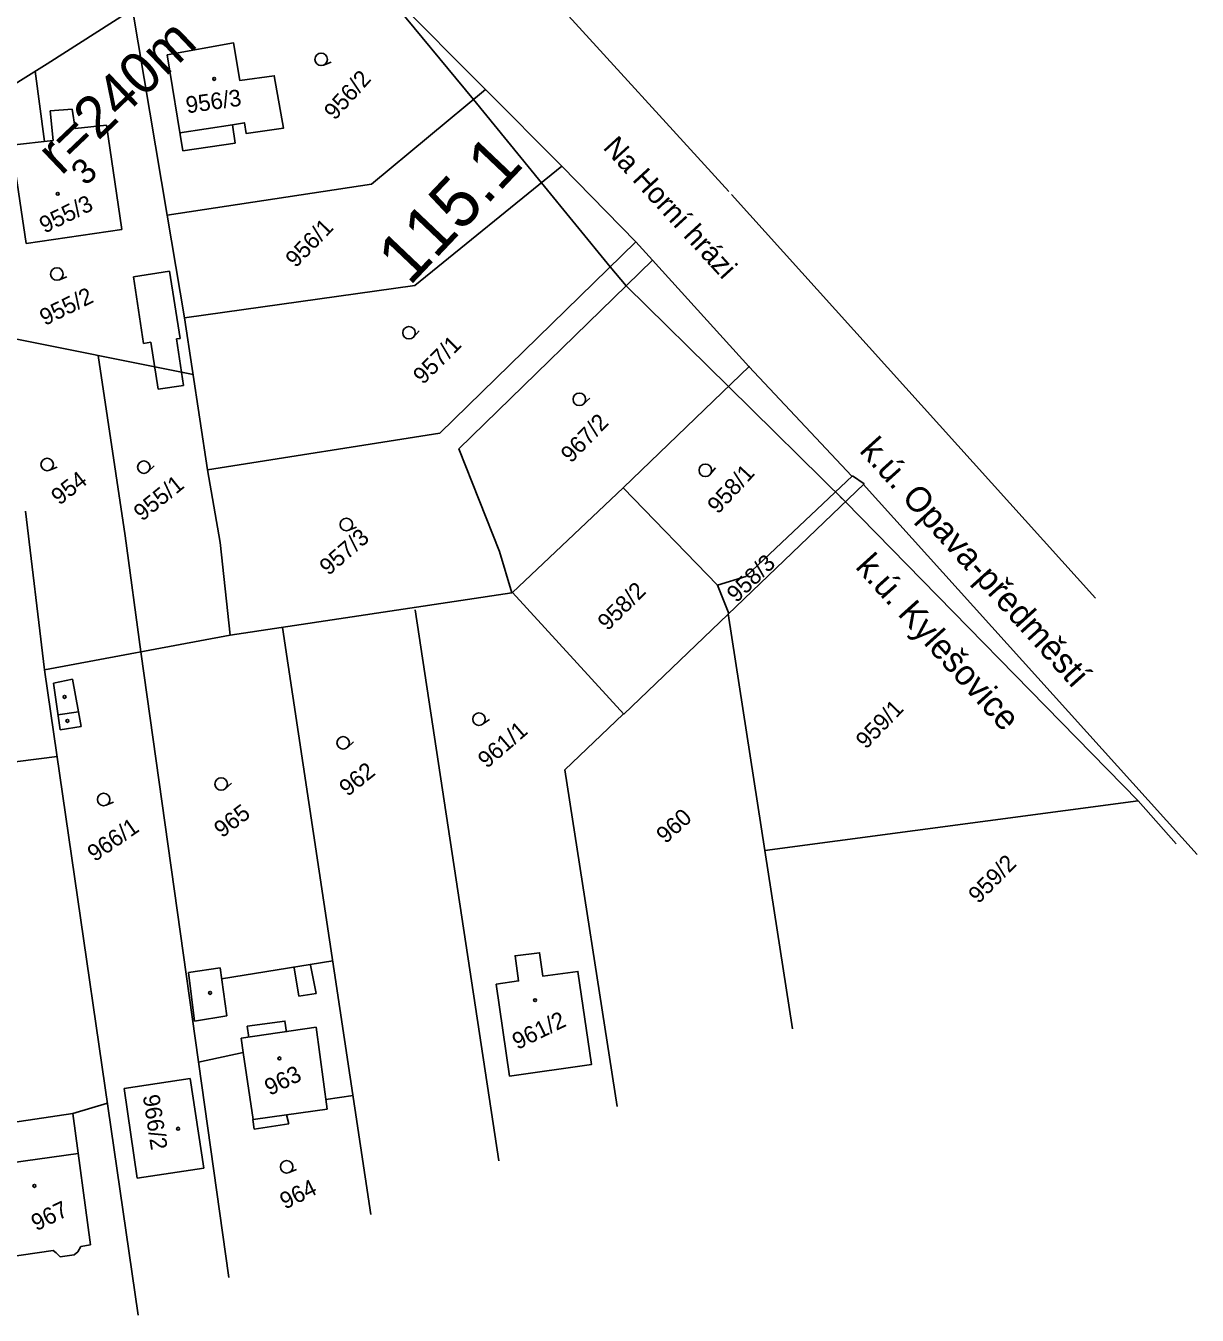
# Model space of a CAD drawing. Extents: x -496688 to -495455, y -1089309 to -1088026.
# Drawn here: x -495872.4 to -495731.6, y -1089277.8 to -1089122.9 of the extents above; entities that cross this region are included whole.
import ezdxf

# ---------------------------------------------------------------- set-up
doc = ezdxf.new("R2010")
doc.units = 0
for name, color, linetype in [('Vrstva 1', 7, 'Continuous'), ('Vrstva 23', 7, 'Continuous'), ('Vrstva 51', 7, 'Continuous'), ('Vrstva 52', 7, 'Continuous'), ('Vrstva 55', 7, 'Continuous'), ('Vrstva 56', 7, 'Continuous'), ('Vrstva 57', 7, 'Continuous'), ('Vrstva 58', 7, 'Continuous'), ('Vrstva 59', 7, 'Continuous'), ('Vrstva 7', 7, 'Continuous')]:
    doc.layers.add(name, color=color, linetype=linetype)

msp = doc.modelspace()

# ---------------------------------------------------------------- linework, layer by layer
at = {"layer": 'Vrstva 23'}
for p, q in [((-495870.097, -1089136.821), (-495871.242, -1089128.356)), ((-495875.038, -1089130.725), (-495872.327, -1089149.059)), ((-495866.768, -1089132.922), (-495869.447, -1089133.106)), ((-495869.447, -1089133.106), (-495869.066, -1089136.706)), ((-495866.433, -1089135.257), (-495866.768, -1089132.922)), ((-495862.648, -1089134.839), (-495866.433, -1089135.257)), ((-495860.827, -1089147.4), (-495862.648, -1089134.839)), ((-495872.327, -1089149.059), (-495860.827, -1089147.4)), ((-495866.731, -1089201.423), (-495869.044, -1089201.884)), ((-495869.044, -1089201.884), (-495868.226, -1089207.511)), ((-495866.027, -1089205.343), (-495868.494, -1089205.692)), ((-495868.226, -1089207.511), (-495865.715, -1089207.082)), ((-495849.004, -1089236.073), (-495852.811, -1089236.667)), ((-495852.811, -1089236.667), (-495852.098, -1089242.498)), ((-495848.214, -1089241.876), (-495849.004, -1089236.073)), ((-495840.106, -1089236.106), (-495839.567, -1089239.495)), ((-495837.489, -1089239.179), (-495838.14, -1089235.783)), ((-495846.226, -1089246.279), (-495846.498, -1089244.554)), ((-495845.029, -1089254.323), (-495846.226, -1089246.279)), ((-495866.718, -1089253.612), (-495864.57, -1089269.388)), ((-495836.173, -1089253.064), (-495841.03, -1089253.754)), ((-495840.758, -1089254.843), (-495841.03, -1089253.754)), ((-495845.079, -1089254.33), (-495844.933, -1089255.477)), ((-495844.933, -1089255.477), (-495840.758, -1089254.843)), ((-495865.758, -1089269.564), (-495866.116, -1089270.212)), ((-495864.57, -1089269.388), (-495865.758, -1089269.564)), ((-495868.692, -1089270.354), (-495869.083, -1089270.074)), ((-495868.208, -1089270.83), (-495868.692, -1089270.354)), ((-495866.546, -1089270.555), (-495868.208, -1089270.83)), ((-495866.116, -1089270.212), (-495866.546, -1089270.555))]:
    msp.add_line(p, q, dxfattribs=at)
for points in [[(-495855.373, -1089126.407), (-495853.478, -1089137.931), (-495847.213, -1089137), (-495847.512, -1089134.822), (-495846.088, -1089134.561), (-495845.872, -1089135.858), (-495841.403, -1089135.225), (-495842.512, -1089128.902), (-495846.632, -1089129.494), (-495847.39, -1089124.966)], [(-495815.872, -1089238.046), (-495814.249, -1089249.1), (-495804.412, -1089247.723), (-495806.029, -1089236.528), (-495810.231, -1089237.097), (-495810.636, -1089234.274), (-495813.59, -1089234.647), (-495813.164, -1089237.67)], [(-495852.623, -1089249.399), (-495860.535, -1089250.595), (-495858.967, -1089261.361), (-495850.979, -1089260.161)]]:
    msp.add_lwpolyline(points, close=True, dxfattribs=at)
msp.add_lwpolyline([(-495845.552, -1089244.476), (-495845.755, -1089243.106), (-495841.223, -1089242.481), (-495841.024, -1089243.802)], dxfattribs=at)
at = {"layer": 'Vrstva 52'}
for p, q in [((-495847.512, -1089134.822), (-495853.835, -1089135.759)), ((-495869.066, -1089136.706), (-495874.071, -1089137.262)), ((-495866.027, -1089205.343), (-495866.731, -1089201.423)), ((-495865.715, -1089207.082), (-495866.027, -1089205.343)), ((-495839.567, -1089239.495), (-495837.489, -1089239.179)), ((-495852.098, -1089242.498), (-495848.214, -1089241.876)), ((-495846.498, -1089244.554), (-495837.495, -1089243.214)), ((-495837.495, -1089243.214), (-495836.173, -1089253.064)), ((-495841.03, -1089253.755), (-495845.029, -1089254.323)), ((-495876.393, -1089259.852), (-495866.067, -1089258.392)), ((-495869.083, -1089270.074), (-495874.837, -1089270.913))]:
    msp.add_line(p, q, dxfattribs=at)
at = {"layer": 'Vrstva 55'}
for p, q in [((-495787.92, -1089142.82), (-495828.63, -1089098.13)), ((-495839.13, -1089108.44), (-495817.12, -1089130.56)), ((-495817.12, -1089130.56), (-495807.95, -1089139.77)), ((-495807.95, -1089139.77), (-495799.08, -1089148.86)), ((-495743.844, -1089191.66), (-495787.584, -1089143.19)), ((-495799.08, -1089148.86), (-495797.07, -1089151.08)), ((-495797.07, -1089151.08), (-495785.51, -1089163.84)), ((-495859.428, -1089153.065), (-495858.231, -1089161.068)), ((-495853.828, -1089160.476), (-495855.075, -1089152.403)), ((-495852.255, -1089164.807), (-495875.677, -1089160.121)), ((-495858.231, -1089161.068), (-495857.335, -1089160.915)), ((-495857.335, -1089160.915), (-495856.451, -1089166.584)), ((-495854.268, -1089160.529), (-495853.828, -1089160.476)), ((-495853.41, -1089166.13), (-495854.268, -1089160.529)), ((-495863.657, -1089162.525), (-495860.409, -1089184.183)), ((-495785.422, -1089163.809), (-495800.612, -1089178.44)), ((-495785.51, -1089163.84), (-495773.15, -1089177.01)), ((-495850.539, -1089176.254), (-495849.013, -1089184.972)), ((-495771.755, -1089177.991), (-495731.647, -1089222.459)), ((-495815.53, -1089259.261), (-495825.578, -1089193.09)), ((-495787.995, -1089193.555), (-495783.572, -1089222.001)), ((-495841.502, -1089195.184), (-495830.917, -1089265.717)), ((-495870.106, -1089200.304), (-495858.859, -1089277.829)), ((-495868.6, -1089210.69), (-495891.112, -1089213.558)), ((-495783.572, -1089222.001), (-495738.753, -1089216.039)), ((-495738.753, -1089216.039), (-495734.178, -1089221.214)), ((-495780.278, -1089243.414), (-495783.572, -1089222.001)), ((-495848.839, -1089237.429), (-495835.492, -1089235.236)), ((-495851.597, -1089247.429), (-495846.226, -1089246.279)), ((-495866.718, -1089253.612), (-495862.554, -1089252.362)), ((-495833.045, -1089251.422), (-495836.327, -1089251.916)), ((-495877.259, -1089255.148), (-495866.718, -1089253.612))]:
    msp.add_line(p, q, dxfattribs=at)
for points in [[(-495880.192, -1089133.982), (-495869.793, -1089127.495), (-495859.943, -1089121.2), (-495839.101, -1089108.469)], [(-495859.539, -1089120.906), (-495855.366, -1089145.657), (-495830.842, -1089141.922), (-495817.12, -1089130.56)], [(-495855.366, -1089145.657), (-495853.277, -1089157.993), (-495825.64, -1089154.118), (-495807.95, -1089139.77)], [(-495799.08, -1089148.86), (-495822.634, -1089171.855), (-495850.539, -1089176.254), (-495853.277, -1089157.993)], [(-495797.07, -1089151.08), (-495820.332, -1089173.725), (-495815.472, -1089186.089)], [(-495800.612, -1089178.44), (-495813.898, -1089191.014), (-495800.506, -1089205.598), (-495771.668, -1089177.96), (-495773.062, -1089176.978)], [(-495789.284, -1089190.098), (-495785.881, -1089189.078), (-495773.062, -1089176.979)], [(-495787.907, -1089193.524), (-495789.284, -1089190.098), (-495800.612, -1089178.44)], [(-495872.382, -1089181.216), (-495870.106, -1089200.304), (-495847.808, -1089196.133)], [(-495860.409, -1089184.183), (-495858.548, -1089198.142), (-495847.95, -1089273.283)], [(-495815.472, -1089186.089), (-495813.986, -1089191.046), (-495847.808, -1089196.133), (-495849.013, -1089184.972)], [(-495801.325, -1089252.733), (-495807.613, -1089212.317), (-495800.593, -1089205.63)]]:
    msp.add_lwpolyline(points, dxfattribs=at)
at = {"layer": 'Vrstva 56'}
for p, q in [((-495818.578, -1089131.767), (-495831.509, -1089116.099)), ((-495810.402, -1089141.759), (-495818.578, -1089131.767)), ((-495802.144, -1089151.851), (-495810.401, -1089141.758)), ((-495800.245, -1089154.171), (-495802.143, -1089151.851)), ((-495855.075, -1089152.403), (-495859.428, -1089153.065)), ((-495787.966, -1089166.259), (-495800.245, -1089154.171)), ((-495856.451, -1089166.584), (-495853.41, -1089166.13)), ((-495773.903, -1089180.102), (-495787.966, -1089166.259)), ((-495773.93, -1089180.076), (-495774.521, -1089179.494)), ((-495738.753, -1089216.039), (-495773.93, -1089180.076))]:
    msp.add_line(p, q, dxfattribs=at)
at = {"layer": 'Vrstva 58'}
for p, q in [((-495836.61, -1089127.641), (-495835.679, -1089127.277)), ((-495868.345, -1089153.432), (-495867.414, -1089153.068)), ((-495825.789, -1089160.305), (-495825.103, -1089159.578)), ((-495805.347, -1089168.331), (-495804.612, -1089167.653)), ((-495869.52, -1089176.315), (-495868.589, -1089175.951)), ((-495857.657, -1089176.479), (-495856.934, -1089175.789)), ((-495790.142, -1089176.792), (-495789.509, -1089176.018)), ((-495833.572, -1089183.523), (-495832.641, -1089183.159)), ((-495817.482, -1089206.822), (-495816.672, -1089206.236)), ((-495833.725, -1089209.61), (-495832.985, -1089208.938)), ((-495848.387, -1089214.569), (-495847.646, -1089213.898)), ((-495862.736, -1089216.565), (-495861.805, -1089216.201)), ((-495840.753, -1089260.698), (-495839.822, -1089260.334))]:
    msp.add_line(p, q, dxfattribs=at)
for centre in [(-495836.882, -1089126.942), (-495868.617, -1089152.733), (-495826.333, -1089159.789), (-495805.855, -1089167.779), (-495869.792, -1089175.615), (-495858.174, -1089175.935), (-495790.721, -1089176.317), (-495833.844, -1089182.824), (-495817.921, -1089206.214), (-495834.228, -1089209.054), (-495848.889, -1089214.013), (-495863.008, -1089215.866), (-495841.025, -1089259.999)]:
    msp.add_circle(centre, 0.75, dxfattribs=at)
at = {"layer": 'Vrstva 59'}
for centre in [(-495849.728, -1089129.295), (-495868.519, -1089143.103), (-495867.695, -1089203.541), (-495867.358, -1089206.427), (-495850.215, -1089239.108), (-495811.175, -1089239.977), (-495841.894, -1089246.977), (-495854.067, -1089255.424), (-495871.323, -1089262.299)]:
    msp.add_circle(centre, 0.175, dxfattribs=at)

# ---------------------------------------------------------------- texts
at = {"layer": 'Vrstva 1'}
for s, height, rotation, p in [('r=240m', 5, 43.61496, (-495868.102, -1089141.011)), ('3', 3, 42.52134, (-495865.192, -1089142.228))]:
    msp.add_text(s, height=height, rotation=rotation, dxfattribs=at).set_placement(p)
at = {"layer": 'Vrstva 51'}
msp.add_text('Na Horní hrázi', height=2.5, rotation=312.4432, dxfattribs=at).set_placement((-495803.122, -1089137.607))
at = {"layer": 'Vrstva 55'}
for s, p in [('k.ú. Opava-předměstí', (-495772.328, -1089174.032)), ('k.ú. Kylešovice', (-495772.814, -1089187.99))]:
    msp.add_text(s, height=3, rotation=312.04894, dxfattribs=at).set_placement(p)
at = {"layer": 'Vrstva 57'}
for s, rotation, p in [('956/2', 47.92465, (-495835.244, -1089134.35)), ('956/3', 8.12563, (-495852.983, -1089133.437)), ('955/3', 26.09057, (-495870.1, -1089147.891)), ('956/1', 45.78257, (-495839.933, -1089152.071)), ('955/2', 26.09057, (-495870.065, -1089158.986)), ('957/1', 44.84238, (-495824.642, -1089166.097)), ('967/2', 46.12835, (-495806.857, -1089175.534)), ('954', 37.90043, (-495868.322, -1089180.584)), ('958/1', 47.29486, (-495789.217, -1089181.672)), ('955/1', 38.79959, (-495858.387, -1089182.509)), ('957/3', 40.84656, (-495836.002, -1089189.038)), ('958/3', 43.89063, (-495786.992, -1089192.312)), ('958/2', 44.80281, (-495802.472, -1089195.69)), ('959/1', 46.10778, (-495771.423, -1089209.908)), ('961/1', 40.7589, (-495816.981, -1089212.21)), ('962', 38.60675, (-495833.701, -1089215.586)), ('965', 36.81672, (-495848.793, -1089220.547)), ('966/1', 34.75876, (-495864.073, -1089223.413)), ('960', 42.13, (-495795.506, -1089221.264)), ('959/2', 45.34437, (-495757.924, -1089228.476)), ('961/2', 26.09057, (-495813.3, -1089245.971)), ('963', 26.09057, (-495843.057, -1089251.495)), ('966/2', 278.71031, (-495858.303, -1089251.468)), ('964', 26.09057, (-495841.217, -1089265.153)), ('967', 26.09057, (-495871.09, -1089267.761))]:
    msp.add_text(s, height=2, rotation=rotation, dxfattribs=at).set_placement(p)
at = {"layer": 'Vrstva 7'}
msp.add_text('115.1', height=6, rotation=46.45742, dxfattribs=at).set_placement((-495826.264, -1089154.267))

doc.saveas('drawing.dxf')
